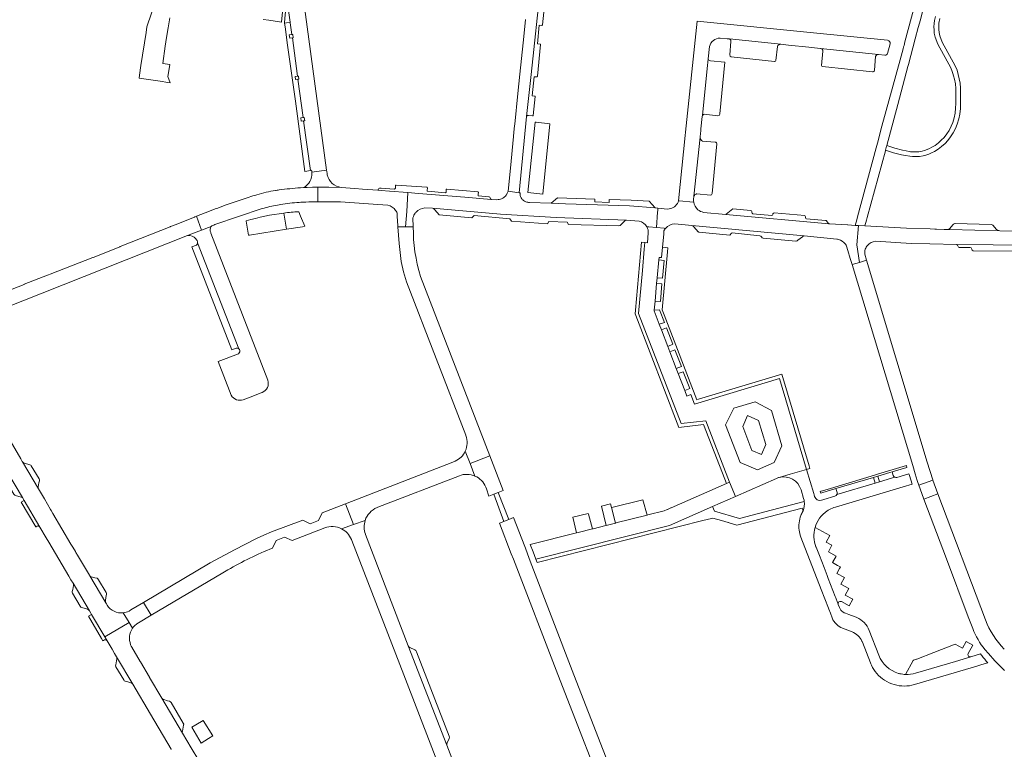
# Model space of a CAD drawing. Header units: metres. Extents: x 166325 to 190320, y 381923 to 404576.
# Tile 981 of 1056: x 182509 to 182836, y 384975 to 385218. Entities that reach past the tile are written whole.
import ezdxf

# ---------------------------------------------------------------- set-up
doc = ezdxf.new("R2010")
doc.units = ezdxf.units.M
for name, color, linetype, lineweight in [('B-WE-VH-VERHARDING_ASFALT-GV', 8, 'Continuous', 18), ('B-WE-VH-VERHARDING_BETONSTRAATSTEEN-GV', 8, 'Continuous', 18), ('B-WE-VH-VERHARDING_STRAATBAKSTEEN-GV', 8, 'Continuous', 18)]:
    doc.layers.add(name, color=color, linetype=linetype, lineweight=lineweight)

msp = doc.modelspace()

# ---------------------------------------------------------------- linework, layer by layer
at = {"layer": 'B-WE-VH-VERHARDING_ASFALT-GV', "flags": 128}
for points in [[(182811.014, 385239.101), (182803.265, 385210.259), (182802.966, 385209.145), (182802.832, 385208.645), (182802.66, 385208.005), (182801.661, 385204.356), (182795.625, 385182.321), (182794.11, 385176.68), (182793.676, 385175.06), (182787.536, 385152.191), (182787.252, 385151.136), (182786.768, 385149.333), (182787.863, 385149.271), (182789.99, 385149.149), (182790.498, 385151.029), (182790.757, 385151.984), (182796.753, 385174.146), (182796.797, 385174.31), (182797.146, 385175.598), (182797.214, 385175.848), (182800.907, 385189.5), (182804.259, 385202.095), (182804.455, 385202.83), (182806.711, 385211.311), (182807.712, 385215.07), (182808.391, 385217.622), (182809.253, 385220.861)], [(182813.423, 385218.763), (182813.079, 385217.406), (182812.96, 385216.445), (182812.907, 385215.324), (182812.936, 385214.289), (182813.008, 385213.198), (182813.271, 385211.835), (182814.229, 385209.552), (182818.521, 385201.696), (182819.004, 385200.475), (182819.19, 385199.815), (182819.406, 385199.045), (182819.717, 385197.907), (182820.014, 385196.318), (182820.164, 385194.76), (182820.19, 385193.062), (182820.158, 385189.801), (182820.116, 385188.264), (182819.903, 385186.587), (182819.604, 385185.028), (182819.129, 385183.457), (182818.671, 385182.251), (182817.924, 385180.875), (182817.209, 385179.709), (182816.283, 385178.546), (182815.342, 385177.595), (182814.376, 385176.759), (182813.295, 385175.912), (182812.233, 385175.264), (182811.434, 385174.837), (182810.665, 385174.52), (182809.761, 385174.165), (182809.012, 385173.996), (182807.893, 385173.795), (182807.037, 385173.771), (182805.861, 385173.759), (182805.109, 385173.799), (182804.677, 385173.843), (182803.651, 385174.057), (182802.455, 385174.321), (182799.912, 385175.003), (182797.214, 385175.848), (182797.146, 385175.598), (182796.797, 385174.31), (182799.468, 385173.474), (182802.121, 385172.762), (182803.458, 385172.495), (182804.875, 385172.319), (182805.797, 385172.207), (182807.075, 385172.173), (182808.052, 385172.213), (182809.345, 385172.432), (182810.208, 385172.634), (182811.25, 385173.035), (182812.136, 385173.405), (182813.035, 385173.883), (182814.267, 385174.657), (182815.381, 385175.519), (182816.616, 385176.568), (182817.49, 385177.496), (182818.45, 385178.698), (182819.306, 385180.074), (182820.054, 385181.545), (182820.637, 385182.925), (182821.143, 385184.675), (182821.479, 385186.332), (182821.701, 385188.136), (182821.75, 385189.73), (182821.782, 385193.097), (182821.747, 385194.871), (182821.596, 385196.535), (182821.332, 385198.002), (182820.942, 385199.472), (182820.584, 385200.859), (182819.986, 385202.335), (182815.665, 385210.243), (182814.82, 385212.258), (182814.59, 385213.389), (182814.534, 385214.355), (182814.522, 385215.468), (182814.575, 385216.541), (182814.864, 385218.095)], [(182639.912, 385148.86), (182637.355, 385148.83), (182634.798, 385148.8), (182635.16, 385143.27), (182635.841, 385137.296), (182636.651, 385133.883), (182637.68, 385130.53), (182657.313, 385079.623)], [(182665.283, 385072.771), (182642.34, 385132.37)], [(182657.313, 385079.623), (182657.354, 385079.517)], [(182660.408, 385066.038), (182658.758, 385070.265), (182657.176, 385074.318)], [(182657.176, 385074.318), (182658.758, 385070.265), (182665.283, 385072.771)], [(182665.043, 385059.392), (182666.613, 385060.003), (182668.093, 385060.581), (182669.73, 385061.218), (182665.283, 385072.771), (182658.758, 385070.265), (182660.408, 385066.038)], [(182653.869, 385071.003), (182653.06, 385070.69), (182617.359, 385056.857), (182620.059, 385049.91), (182623.912, 385051.298)], [(182627.86, 385055.564), (182628.158, 385055.679), (182655.22, 385066.15)], [(182663.973, 385062.38), (182664.179, 385061.804), (182665.043, 385059.392)], [(182830.011, 385018.227), (182814.193, 385060.083), (182809.497, 385058.4)], [(182809.497, 385058.4), (182817.04, 385038.5), (182824.322, 385019.291), (182825.81, 385015.365)], [(182616.104, 385048.484), (182620.059, 385049.91), (182617.359, 385056.857), (182609.65, 385053.87), (182608.46, 385051.29), (182605.69, 385050.2), (182603.17, 385051.33), (182592.753, 385047.495), (182590.25, 385046.437), (182587.791, 385045.281), (182580.455, 385041.545), (182572.38, 385037.17), (182550.211, 385024.027)], [(182707.025, 384948.57), (182712.728, 384949.959), (182693.27, 385000.037), (182678.786, 385037.762), (182677.857, 385040.184), (182677.148, 385042.031), (182676.923, 385042.617), (182673.233, 385052.227), (182671.626, 385051.6), (182670.158, 385051.028), (182670.033, 385050.979), (182668.547, 385050.4), (182672.453, 385040.247), (182673.174, 385038.373), (182687.916, 385000.061), (182706.6, 384952.04)], [(182593.175, 385042.118), (182594.33, 385044.67), (182597.12, 385045.75), (182599.71, 385044.64), (182610.46, 385048.8)], [(182623.912, 385051.298), (182620.059, 385049.91), (182616.104, 385048.484)], [(182624.06, 385046.6), (182624.01, 385046.731)], [(182665.151, 384940.121), (182651.065, 384976.599), (182638.224, 385009.676), (182624.06, 385046.6)], [(182619.33, 385045.013), (182619.489, 385044.602), (182636.741, 385000.05), (182660.62, 384938.22)], [(182550.211, 385024.027), (182552.77, 385019.813), (182576.64, 385033.89), (182578.292, 385034.864)], [(182552.77, 385019.813), (182550.211, 385024.027), (182546.084, 385021.564), (182545.451, 385021.186)], [(182543.546, 385020.612), (182545.464, 385017.371), (182546.597, 385015.455)], [(182548.41, 385017.213), (182548.601, 385017.327), (182552.77, 385019.813)], [(182829.869, 385008.362), (182830.979, 385007.051), (182833.187, 385004.616), (182835.56, 385002.225), (182836.388, 385001.463)]]:
    msp.add_lwpolyline(points, dxfattribs=at)
at = {"layer": 'B-WE-VH-VERHARDING_ASFALT-GV'}
for points in [[(182642.34, 385132.37, -0.080419), (182639.912, 385148.86)], [(182657.354, 385079.517, -0.199266), (182657.176, 385074.318)], [(182657.176, 385074.318, -0.178194), (182653.869, 385071.003)], [(182655.22, 385066.15, -0.1973781), (182660.408, 385066.038)], [(182660.408, 385066.038, -0.1939619), (182663.973, 385062.38)], [(182623.912, 385051.298, -0.2193827), (182627.86, 385055.564)], [(182610.46, 385048.8, -0.2115437), (182616.104, 385048.484)], [(182624.01, 385046.731, -0.1690408), (182623.912, 385051.298)], [(182616.104, 385048.484, -0.17575), (182619.33, 385045.013)], [(182578.292, 385034.864, -0.035629), (182593.175, 385042.118)], [(182545.451, 385021.186, -0.0892065), (182543.546, 385020.612)], [(182546.597, 385015.455, -0.107249), (182548.41, 385017.213)], [(182836.285, 385008.54, -0.104449), (182830.011, 385018.227)], [(182825.81, 385015.365, 0.0798848), (182829.869, 385008.362)]]:
    msp.add_lwpolyline(points, format="xyb", dxfattribs=at)
at = {"layer": 'B-WE-VH-VERHARDING_ASFALT-GV', "flags": 128}
msp.add_lwpolyline([(182807.898, 385062.967), (182812.589, 385064.625), (182812.522, 385064.816), (182810.68, 385070.66), (182790.514, 385137.734), (182788.115, 385137.041), (182785.716, 385136.347), (182805.852, 385069.515), (182806.68, 385066.768), (182807.36, 385064.51), (182807.589, 385063.854), (182807.754, 385063.38)], close=True, dxfattribs=at)
at = {"layer": 'B-WE-VH-VERHARDING_BETONSTRAATSTEEN-GV', "flags": 128}
for points in [[(182677.192, 385217.729), (182677.064, 385216.527), (182676.366, 385209.981), (182675.805, 385204.723), (182675.284, 385199.583), (182674.627, 385193.116), (182673.622, 385182.913), (182673.575, 385182.441), (182673.361, 385180.273), (182673.223, 385178.872), (182672.181, 385168.281), (182671.377, 385160.697), (182675.041, 385160.182), (182677.574, 385185.523), (182679.118, 385199.469), (182682.245, 385229.672)], [(182682.245, 385229.672), (182679.118, 385199.469), (182677.574, 385185.523), (182677.596, 385185.574), (182677.623, 385185.623), (182677.656, 385185.669), (182677.693, 385185.711), (182677.734, 385185.749), (182677.779, 385185.782), (182677.827, 385185.811), (182677.878, 385185.834), (182677.931, 385185.852), (182677.986, 385185.864), (182678.041, 385185.87), (182678.097, 385185.871), (182678.153, 385185.865), (182679.489, 385185.708), (182679.508, 385185.704), (182679.526, 385185.701), (182679.545, 385185.701), (182679.564, 385185.702), (182679.583, 385185.705), (182679.602, 385185.71), (182679.619, 385185.717), (182679.636, 385185.726), (182679.652, 385185.736), (182679.667, 385185.748), (182679.681, 385185.761), (182679.693, 385185.776), (182679.704, 385185.791), (182679.713, 385185.808), (182679.72, 385185.826), (182679.726, 385185.844), (182679.729, 385185.863), (182679.731, 385185.881), (182680.351, 385192.101), (182680.309, 385192.213), (182680.147, 385192.269), (182679.437, 385192.35), (182680.086, 385198.694), (182680.866, 385198.632), (182680.889, 385198.63), (182680.913, 385198.631), (182680.937, 385198.634), (182680.96, 385198.639), (182680.982, 385198.647), (182681.004, 385198.657), (182681.024, 385198.669), (182681.043, 385198.683), (182681.061, 385198.699), (182681.076, 385198.717), (182681.09, 385198.737), (182681.102, 385198.757), (182681.111, 385198.779), (182681.118, 385198.802), (182681.123, 385198.825), (182681.126, 385198.849), (182682.19, 385209.404), (182682.19, 385209.415), (182682.19, 385209.427), (182682.187, 385209.439), (182682.184, 385209.45), (182682.18, 385209.461), (182682.175, 385209.471), (182682.168, 385209.481), (182682.161, 385209.49), (182682.153, 385209.498), (182682.144, 385209.506), (182682.134, 385209.512), (182682.124, 385209.518), (182682.113, 385209.522), (182682.102, 385209.526), (182682.091, 385209.528), (182682.079, 385209.529), (182682.067, 385209.529), (182682.056, 385209.528), (182682.044, 385209.526), (182681.195, 385209.647), (182681.758, 385215.886), (182682.671, 385215.791), (182682.7, 385215.802), (182682.728, 385215.815), (182682.755, 385215.832), (182682.78, 385215.851), (182682.802, 385215.873), (182682.822, 385215.897), (182682.84, 385215.923), (182682.855, 385215.95), (182682.867, 385215.979), (182682.877, 385216.009), (182683.915, 385226.592)], [(182554.59, 385224.8), (182551.41, 385215.25), (182551.125, 385213.401), (182549.428, 385202.41), (182548.943, 385199.268), (182548.79, 385198.28), (182555.826, 385197.187), (182558.384, 385196.788), (182559.084, 385196.682), (182558.384, 385198.816), (182558.969, 385202.717), (182558.979, 385202.787), (182556.638, 385203.138), (182557.495, 385208.875), (182557.926, 385211.759), (182558.434, 385214.922), (182558.972, 385218.27)], [(182590.01, 385217.78), (182591.93, 385217.48), (182596.14, 385216.8), (182596.152, 385216.798), (182596.89, 385224.87)], [(182797.495, 385210.812), (182772.877, 385213.298), (182734.205, 385217.203), (182730.393, 385180.348), (182730.279, 385179.242), (182728.033, 385157.522)], [(182741.884, 385211.58), (182744.225, 385211.337), (182744.934, 385211.263), (182760.878, 385209.606), (182762.007, 385209.489), (182762.047, 385209.485), (182764.557, 385209.224), (182771.388, 385208.515)], [(182762.007, 385209.489), (182760.878, 385209.606), (182744.934, 385211.263)], [(182745.459, 385210.465), (182745.06, 385205.957)], [(182797.467, 385206.425), (182798.352, 385209.643)], [(182737.887, 385204.716), (182738.305, 385208.763)], [(182760.406, 385204.123), (182760.896, 385208.764)], [(182771.388, 385208.515), (182772.369, 385208.413), (182775.109, 385208.129), (182775.187, 385208.12), (182794.431, 385206.123), (182796.539, 385205.904), (182796.73, 385205.884)], [(182794.431, 385206.123), (182775.187, 385208.12)], [(182776.026, 385207.261), (182775.57, 385202.458)], [(182733.058, 385157.953), (182733.17, 385159.036), (182735.199, 385178.688), (182735.204, 385178.733), (182735.318, 385179.84), (182735.33, 385179.957), (182735.405, 385180.684), (182735.469, 385181.301), (182735.48, 385181.402), (182735.903, 385185.497), (182735.949, 385185.941), (182737.653, 385202.449), (182737.887, 385204.716)], [(182737.887, 385204.716), (182737.653, 385202.449), (182735.949, 385185.941), (182735.903, 385185.497)], [(182743.467, 385203.541), (182738.648, 385204.041)], [(182741.776, 385186.249), (182741.785, 385186.342), (182743.467, 385203.541)], [(182745.479, 385205.287), (182759.969, 385203.756)], [(182793.155, 385200.947), (182793.54, 385205.481)], [(182775.928, 385202.07), (182792.476, 385200.322)], [(182736.573, 385186.226), (182741.14, 385185.735)], [(182735.194, 385178.591), (182735.204, 385178.733), (182735.199, 385178.688), (182733.17, 385159.036)], [(182740.395, 385176.956), (182740.25, 385176.968), (182735.959, 385177.331)], [(182739.196, 385159.873), (182739.201, 385159.925), (182740.812, 385176.396)], [(182611.258, 385166.524), (182611.169, 385167.178), (182611.107, 385167.635), (182611.106, 385167.64), (182606.196, 385167.036)], [(182608.232, 385157.177), (182608.159, 385162.017), (182606.455, 385162.027), (182604.607, 385161.933), (182603.428, 385161.873), (182602.427, 385161.812)], [(182603.428, 385161.873), (182604.607, 385161.933), (182606.455, 385162.027), (182608.159, 385162.017), (182611.87, 385161.995), (182615.981, 385161.96)], [(182611.87, 385161.995), (182608.159, 385162.017), (182608.232, 385157.177)], [(182638.13, 385160.197), (182631.994, 385160.676), (182629.222, 385160.893), (182628.144, 385160.977), (182623.064, 385161.384), (182620.513, 385161.591), (182615.981, 385161.96), (182611.87, 385161.995)], [(182628.144, 385160.977), (182629.222, 385160.893), (182631.994, 385160.676), (182638.13, 385160.197), (182641.653, 385159.922), (182657.062, 385158.727), (182665.756, 385157.955)], [(182665.094, 385158.826), (182664.985, 385158.835), (182661.46, 385159.148), (182661.506, 385159.735), (182661.536, 385160.297), (182661.484, 385160.368), (182661.432, 385160.439), (182651, 385161.379), (182650.985, 385161.38), (182650.97, 385161.379), (182650.955, 385161.377), (182650.94, 385161.374), (182650.926, 385161.368), (182650.912, 385161.362), (182650.899, 385161.354), (182650.887, 385161.345), (182650.875, 385161.335), (182650.865, 385161.324), (182650.856, 385161.312), (182650.848, 385161.299), (182650.841, 385161.285), (182650.836, 385161.271), (182650.832, 385161.256), (182650.83, 385161.241), (182650.829, 385161.226), (182650.83, 385161.211), (182650.832, 385161.196), (182650.8, 385160.313), (182650.752, 385160.224), (182650.597, 385160.156), (182644.582, 385160.717), (182644.562, 385160.732), (182644.544, 385160.749), (182644.527, 385160.767), (182644.513, 385160.788), (182644.5, 385160.809), (182644.491, 385160.832), (182644.483, 385160.856), (182644.478, 385160.88), (182644.476, 385160.905), (182644.476, 385160.93), (182644.575, 385161.749), (182644.573, 385161.777), (182644.568, 385161.805), (182644.56, 385161.833), (182644.549, 385161.859), (182644.536, 385161.884), (182644.52, 385161.908), (182644.502, 385161.93), (182644.482, 385161.95), (182644.46, 385161.968), (182644.436, 385161.984), (182634.185, 385162.725), (182634.078, 385162.706), (182634.024, 385162.623), (182633.99, 385161.76), (182633.969, 385161.7), (182633.941, 385161.643), (182633.909, 385161.589), (182633.87, 385161.538), (182633.827, 385161.491), (182633.78, 385161.449), (182633.728, 385161.412), (182633.635, 385161.359), (182632.056, 385161.482), (182629.284, 385161.699), (182628.694, 385161.745)], [(182634.533, 385153.356), (182634.592, 385152.336), (182634.77, 385149.23), (182634.798, 385148.8), (182637.355, 385148.83), (182637.707, 385153.986), (182637.707, 385153.987), (182638.13, 385160.197)], [(182671.377, 385160.697), (182671.287, 385160.427), (182671.149, 385160.064), (182670.976, 385159.716), (182670.931, 385159.644), (182670.769, 385159.387), (182670.531, 385159.08), (182670.263, 385158.799), (182669.945, 385158.551), (182669.604, 385158.339), (182669.242, 385158.163), (182668.864, 385158.025), (182668.473, 385157.929), (182668.074, 385157.873), (182667.672, 385157.86), (182665.756, 385157.955), (182657.062, 385158.727), (182641.653, 385159.922), (182638.13, 385160.197), (182637.707, 385153.987), (182637.707, 385153.986), (182637.355, 385148.83), (182639.912, 385148.86), (182639.789, 385151.842)], [(182675.041, 385160.182), (182671.377, 385160.697)], [(182717.485, 385148.871), (182718.161, 385148.819), (182720.691, 385148.594), (182721.078, 385153.764), (182721.079, 385153.779), (182721.108, 385154.15), (182721.176, 385155.038), (182720.248, 385155.129), (182711.799, 385155.8), (182690.527, 385156.456), (182685.842, 385156.659), (182685.724, 385156.664), (182678.5, 385156.977), (182678.206, 385156.978), (182677.913, 385157.008), (182677.624, 385157.067), (182677.343, 385157.154), (182677.072, 385157.267), (182676.813, 385157.407), (182676.569, 385157.572), (182676.342, 385157.76), (182676.135, 385157.969), (182675.981, 385158.16), (182675.95, 385158.198), (182675.788, 385158.443), (182675.65, 385158.704), (182675.539, 385158.976), (182675.456, 385159.259), (182675.4, 385159.548), (182675.373, 385159.841), (182675.375, 385160.135), (182675.041, 385160.182)], [(182734.128, 385159.785), (182738.642, 385159.343)], [(182615.662, 385157.154), (182615.703, 385157.153)], [(182733.087, 385157.05), (182732.966, 385157.061), (182728.202, 385157.506), (182728.033, 385157.522)], [(182728.033, 385157.522), (182728.202, 385157.506), (182732.966, 385157.061), (182733.087, 385157.05)], [(182570.756, 385153.525), (182567.829, 385152.358), (182569.581, 385147.741), (182572.702, 385148.95)], [(182573.916, 385149.58), (182589.718, 385154.908)], [(182584.361, 385150.786), (182584.379, 385150.674), (182585.126, 385146.039), (182585.482, 385146.096), (182597.823, 385148.059), (182596.881, 385153.393), (182596.878, 385153.413)], [(182596.878, 385153.413), (182596.881, 385153.393), (182597.823, 385148.059)], [(182597.823, 385148.059), (182603.082, 385148.896), (182603.892, 385149.025), (182602.466, 385152.372), (182601.869, 385153.773), (182601.827, 385153.872)], [(182628.155, 385156.29), (182631.397, 385156.05)], [(182643.753, 385155.11), (182646.267, 385155.017), (182668.874, 385153.087), (182687.361, 385151.905), (182710.734, 385151.074), (182714.932, 385150.779)], [(182710.734, 385151.074), (182687.361, 385151.905), (182668.874, 385153.087), (182646.267, 385155.017)], [(182647.036, 385154.481), (182648.459, 385152.837), (182659.383, 385151.835), (182660.101, 385152.626), (182671.991, 385151.534), (182672.543, 385150.712), (182684.466, 385149.817), (182684.954, 385150.605), (182691.045, 385150.44), (182691.519, 385149.599), (182708.154, 385149.231)], [(182724.347, 385154.73), (182721.176, 385155.038), (182721.108, 385154.15), (182721.079, 385153.779), (182721.078, 385153.764), (182720.691, 385148.594), (182723.276, 385148.364), (182723.699, 385148.326)], [(182743.721, 385152.981), (182736.352, 385153.649)], [(182752.084, 385154.249), (182746.059, 385154.811), (182743.831, 385153.067), (182743.721, 385152.981), (182777.999, 385149.871)], [(182752.409, 385153.596), (182752.436, 385153.899)], [(182769.966, 385152.581), (182759.84, 385153.525)], [(182496.094, 385118.75), (182564.919, 385145.926), (182566.342, 385146.488), (182569.581, 385147.741), (182567.829, 385152.358), (182567.36, 385152.171), (182567.181, 385152.1), (182560.739, 385149.531), (182559.213, 385148.922), (182559.126, 385148.887), (182542.556, 385142.271), (182542.432, 385142.222), (182539.929, 385141.223), (182533.492, 385138.708), (182533.478, 385138.702), (182519.233, 385133.138), (182518.665, 385132.915), (182518.411, 385132.815), (182510.584, 385129.74), (182510.56, 385129.731), (182501.063, 385126)], [(182708.931, 385149.603), (182710.225, 385150.807)], [(182782.029, 385149.615), (182778.297, 385149.844), (182777.999, 385149.871), (182743.721, 385152.981)], [(182758.986, 385152.637), (182752.723, 385153.19)], [(182759.369, 385153.159), (182759.35, 385152.955)], [(182770.214, 385151.869), (182770.24, 385152.185)], [(182776.867, 385150.999), (182770.503, 385151.526)], [(182777.999, 385149.871), (182777.901, 385149.992), (182777.1, 385150.98), (182776.867, 385150.999)], [(182572.702, 385148.95), (182569.581, 385147.741), (182566.342, 385146.488), (182564.919, 385145.926)], [(182591.54, 385097.908), (182572.648, 385146.79), (182572.585, 385146.953)], [(182717.99, 385146.895), (182717.695, 385143.52), (182716.859, 385143.604), (182716.67, 385141.46), (182716.036, 385134.287), (182714.78, 385120.07), (182728.9, 385083.45), (182737.09, 385084.39), (182744.97, 385064.02), (182746.916, 385059.273)], [(182723.699, 385148.326), (182723.276, 385148.364), (182720.691, 385148.594), (182718.161, 385148.819), (182717.485, 385148.871)], [(182722.708, 385142.062), (182723.1, 385146.38), (182723.205, 385147.567)], [(182726.863, 385149.805), (182732.474, 385149.32), (182769.816, 385145.803), (182780.605, 385144.746)], [(182769.816, 385145.803), (182732.474, 385149.32)], [(182733.091, 385148.898), (182734.554, 385147.195)], [(182734.813, 385147.095), (182745.045, 385146.127)], [(182745.859, 385146.799), (182755.086, 385145.9)], [(182783.904, 385142.433), (182784.342, 385140.953), (182785.11, 385138.36), (182785.716, 385136.347), (182788.115, 385137.041), (182787.244, 385142.876), (182787.863, 385149.271), (182786.768, 385149.333), (182784.271, 385149.476), (182784.161, 385149.485), (182782.029, 385149.615)], [(182846.998, 385147.249), (182834.797, 385147.54), (182818.175, 385147.936), (182817.257, 385147.963), (182816.281, 385147.992), (182813.774, 385148.066), (182813.162, 385148.084), (182811.688, 385148.127), (182803.809, 385148.36), (182789.99, 385149.149), (182787.863, 385149.271), (182787.244, 385142.876), (182788.115, 385137.041), (182790.514, 385137.734), (182789.92, 385139.71)], [(182581.883, 385108.338), (182568.245, 385143.518)], [(182568.245, 385143.518), (182581.883, 385108.338)], [(182756.201, 385145.056), (182766.964, 385144.1)], [(182767.704, 385144.379), (182769.178, 385145.576)], [(182793.481, 385144.028), (182805.32, 385143.344), (182811.509, 385143.191), (182820.463, 385142.97), (182844.658, 385142.719), (182844.982, 385142.729)], [(182567.846, 385142.782), (182566.333, 385142.185), (182579.575, 385107.95), (182581.007, 385108.484)], [(182770.567, 385068.258), (182761.56, 385098.43), (182733.33, 385089.93), (182732.18, 385093.12), (182730.83, 385092.6), (182730.094, 385094.511), (182727.949, 385100.078), (182727.303, 385101.754), (182725.154, 385107.332), (182724.459, 385109.135), (182722.331, 385114.657), (182721.636, 385116.463), (182719.93, 385120.89), (182719.953, 385121.147), (182720.23, 385124.171), (182720.766, 385130.042), (182720.94, 385131.948), (182721.477, 385137.826), (182721.556, 385138.685), (182722.396, 385138.624), (182722.708, 385142.062)], [(182842.348, 385140.763), (182844.332, 385142.525), (182844.658, 385142.719), (182820.463, 385142.97)], [(182821.462, 385141.985), (182824.891, 385141.927)], [(182825.888, 385140.921), (182842.348, 385140.763)], [(182581.81, 385106.691), (182575.056, 385104.088), (182575.07, 385104.053), (182579.435, 385092.883)], [(182583.363, 385091.41), (182586.582, 385092.636), (182589.633, 385093.801), (182589.657, 385093.81)], [(182538.168, 385023.16), (182537.932, 385023.553), (182537.715, 385023.919), (182532.394, 385032.923), (182532.311, 385033.063), (182528.351, 385039.776), (182527.814, 385040.627), (182527.615, 385040.964), (182526.731, 385042.463), (182526.162, 385043.429), (182520.167, 385053.603), (182519.599, 385054.567), (182519.398, 385054.908), (182519.363, 385054.968), (182517.342, 385058.425), (182515.368, 385061.747), (182515.327, 385061.817), (182510.071, 385070.713), (182509.987, 385070.855), (182509.488, 385071.759), (182509.459, 385071.808), (182501.566, 385085.221)], [(182761.51, 385065.597), (182765.092, 385066.649), (182770.567, 385068.258)], [(182770.567, 385068.258), (182765.092, 385066.649), (182761.51, 385065.597)], [(182773.271, 385059.2), (182773.099, 385059.776), (182773.088, 385059.812), (182772.944, 385060.294), (182770.567, 385068.258)], [(182504.882, 385067.691), (182510.034, 385058.863), (182510.603, 385057.943), (182515.821, 385049.096), (182517.9, 385045.564), (182518.801, 385044.037), (182525.464, 385032.751), (182526.143, 385031.601), (182526.862, 385030.443), (182532.271, 385021.283), (182532.715, 385020.532), (182533.019, 385020.016), (182537.364, 385012.659), (182545.464, 385017.371), (182543.546, 385020.612)], [(182746.916, 385059.273), (182760.569, 385065.273)], [(182780.626, 385059.879), (182793.354, 385063.688), (182792.78, 385065.604), (182780.326, 385061.878)], [(182799.854, 385065.634), (182798.836, 385065.329), (182794.791, 385064.119), (182793.354, 385063.688), (182780.626, 385059.879)], [(182799.38, 385066.222), (182799.008, 385067.467), (182798.259, 385067.243), (182794.217, 385066.034)], [(182794.217, 385066.034), (182794.791, 385064.119), (182798.836, 385065.329), (182799.854, 385065.634)], [(182802.718, 385062.495), (182805.66, 385063.375), (182804.76, 385066.19), (182804.596, 385066.737), (182800.625, 385065.551)], [(182780.16, 385055.743), (182802.718, 385062.495)], [(182780.326, 385061.878), (182780.699, 385060.632)], [(182768.733, 385061.494), (182769.616, 385058.532)], [(182780.028, 385059.387), (182776.28, 385058.265), (182775.978, 385058.175)], [(182515.821, 385049.096), (182510.603, 385057.943), (182509.642, 385057.388), (182514.438, 385049.126)], [(182739.322, 385055.935), (182725, 385049.64), (182680.646, 385038.474), (182681.07, 385037.37), (182736.164, 385051.25), (182738.979, 385051.959), (182739.42, 385052.07), (182742.354, 385051.221), (182744.53, 385050.59), (182744.603, 385050.569), (182744.876, 385050.49), (182747.43, 385049.75), (182769.17, 385055.42), (182769.404, 385054.509)], [(182769.817, 385057.586), (182748.25, 385051.94), (182740.01, 385054.35), (182739.322, 385055.935)], [(182775.978, 385058.175), (182775.499, 385058.031)], [(182769.293, 385054.259), (182769.145, 385053.946), (182768.975, 385053.585)], [(182514.438, 385049.126), (182514.55, 385049.198), (182514.876, 385049.407)], [(182782.168, 385024.323), (182784.78, 385022.915), (182785.967, 385025.115), (182783.392, 385026.504), (182784.579, 385028.704), (182782.004, 385030.093), (182783.191, 385032.293), (182780.616, 385033.682), (182781.474, 385035.274), (182781.802, 385035.882), (182780.897, 385036.37), (182779.227, 385037.271), (182780.414, 385039.471), (182777.839, 385040.86), (182779.026, 385043.06), (182777.123, 385044.086), (182778.31, 385046.287), (182773.416, 385048.926)], [(182768.696, 385045.791), (182775.425, 385028.394), (182777.85, 385022.124), (182777.99, 385021.761), (182778.5, 385020.443), (182779.095, 385018.905)], [(182773.7, 385042.555), (182773.748, 385042.431), (182774.827, 385039.644), (182776.375, 385035.641), (182777.405, 385032.977), (182777.786, 385031.992), (182780.112, 385025.979), (182780.284, 385025.535), (182780.395, 385025.248), (182781.099, 385023.428)], [(182781.099, 385023.428), (182780.395, 385025.248), (182780.284, 385025.535), (182780.112, 385025.979), (182777.786, 385031.992), (182777.405, 385032.977), (182776.375, 385035.641), (182774.827, 385039.644), (182773.748, 385042.431), (182773.7, 385042.555)], [(182781.493, 385022.409), (182781.127, 385023.355), (182781.113, 385023.393), (182781.099, 385023.428)], [(182538.176, 385011.285), (182537.364, 385012.659), (182533.019, 385020.016), (182531.971, 385019.448), (182536.348, 385012.068), (182536.801, 385011.305), (182536.923, 385011.379), (182537.268, 385011.589)], [(182785.555, 385019.674), (182784.642, 385020.019), (182783.499, 385020.45)], [(182787.238, 385019.035), (182787.052, 385019.108), (182785.555, 385019.674)], [(182546.597, 385015.455), (182545.464, 385017.371), (182537.364, 385012.659), (182538.176, 385011.285), (182539.8, 385008.524), (182540.662, 385007.062)], [(182782.571, 385015.456), (182785.696, 385014.275)], [(182794.576, 385006.516), (182791.402, 385014.781)], [(182568.631, 384971.497), (182566.137, 384975.738), (182563.261, 384980.565), (182556.375, 384992.243), (182552.304, 384999.146), (182552.231, 384999.271), (182549.232, 385004.359), (182549.194, 385004.423), (182546.412, 385009.144), (182546.185, 385009.571), (182545.994, 385010.016)], [(182638.224, 385009.676), (182651.065, 384976.599)], [(182789.177, 385010.813), (182791.806, 385003.966)], [(182824.273, 385007.044), (182825.79, 385009.857), (182823.589, 385011.044), (182822.408, 385008.854), (182819.913, 385010.2), (182812.816, 385007.429), (182807.173, 385005.226), (182807.173, 385005.224), (182807.054, 385005.179), (182806.109, 385004.829), (182806.018, 385004.795), (182803.491, 385000.109)], [(182540.662, 385007.062), (182541.287, 385006.002), (182546.71, 384996.849), (182552.553, 384986.946), (182559.433, 384975.279), (182559.479, 384975.202)], [(182640.433, 385008.292), (182640.423, 385008.297), (182638.746, 385009.118)], [(182651.847, 384979.631), (182640.999, 385007.693)], [(182828.397, 385006.934), (182825.146, 385005.969), (182820.035, 385004.453), (182806.756, 385000.513)], [(182806.396, 384996.756), (182827.116, 385002.903), (182828.842, 385003.415), (182830.772, 385003.988)], [(182806.756, 385000.513), (182820.035, 385004.453), (182825.146, 385005.969)], [(182803.491, 385000.109), (182803.458, 385000.11)], [(182651.103, 384977.32), (182651.118, 384977.352), (182651.823, 384978.875)]]:
    msp.add_lwpolyline(points, dxfattribs=at)
for points in [[(182599.024, 385216.79), (182597.93, 385224.85), (182597.904, 385225.041), (182597.271, 385218.11), (182597.136, 385216.639), (182597.126, 385216.532), (182597.234, 385216.547), (182597.789, 385216.622)], [(182601.452, 385198.898), (182599.728, 385211.6), (182598.849, 385211.485), (182598.705, 385212.589), (182599.579, 385212.703), (182599.047, 385216.622), (182599.024, 385216.79), (182597.789, 385216.622), (182597.234, 385216.547), (182597.126, 385216.532), (182597.306, 385215.24), (182598.143, 385209.216), (182600.731, 385190.588), (182603.891, 385167.226), (182605.704, 385167.564), (182603.47, 385184.029), (182602.678, 385183.936), (182602.549, 385185.036), (182603.321, 385185.127), (182601.589, 385197.888), (182600.771, 385197.803), (182600.666, 385198.816)], [(182682.905, 385159.71), (182685.265, 385183.115), (182680.757, 385183.617), (182680.359, 385183.647), (182677.987, 385160.204)], [(182685.724, 385156.664), (182685.842, 385156.659), (182690.527, 385156.456), (182711.799, 385155.8), (182720.248, 385155.129), (182718.289, 385157.36), (182712.245, 385157.73), (182705.034, 385157.969), (182705.014, 385156.954), (182700.211, 385157.105), (182700.204, 385158.07), (182687.801, 385158.492)], [(182834.797, 385147.54), (182834.149, 385147.695), (182833.704, 385147.966), (182832.527, 385149.355), (182832.215, 385149.536), (182831.875, 385149.658), (182819.996, 385149.908), (182819.802, 385149.902), (182819.612, 385149.858), (182819.435, 385149.778), (182819.276, 385149.665), (182818.096, 385148.223), (182817.693, 385148.04), (182817.257, 385147.963), (182818.175, 385147.936)], [(182743.942, 385063.568), (182744.97, 385064.02), (182737.09, 385084.39), (182728.9, 385083.45), (182714.78, 385120.07), (182716.036, 385134.287), (182716.67, 385141.46), (182716.859, 385143.604), (182715.71, 385143.72), (182713.71, 385121.115), (182713.61, 385119.99), (182713.836, 385119.401), (182728.15, 385082.17), (182736.32, 385083.13), (182743.371, 385065.033)], [(182722.65, 385121.24), (182724.37, 385140.57), (182724.463, 385141.873), (182722.708, 385142.062), (182722.396, 385138.624), (182721.556, 385138.685), (182721.477, 385137.826), (182723.23, 385137.658), (182722.7, 385131.791), (182720.94, 385131.948), (182720.766, 385130.042), (182722.529, 385129.891), (182721.997, 385124.008), (182720.23, 385124.171), (182719.953, 385121.147), (182721.75, 385121.272), (182721.751, 385121.272), (182723.352, 385117.087), (182721.636, 385116.463), (182722.331, 385114.657), (182724.026, 385115.325), (182726.128, 385109.832), (182724.459, 385109.135), (182725.154, 385107.332), (182726.819, 385108.027), (182728.975, 385102.394), (182727.303, 385101.754), (182727.949, 385100.078), (182729.617, 385100.716), (182731.747, 385095.148), (182730.094, 385094.511), (182730.83, 385092.6), (182732.18, 385093.12), (182733.33, 385089.93), (182761.56, 385098.43), (182770.567, 385068.258), (182771.718, 385068.596), (182771.584, 385069.046), (182771.465, 385069.444), (182762.38, 385099.9), (182734.703, 385091.569), (182734.14, 385091.4), (182723.264, 385119.644)], [(182721.477, 385137.826), (182720.94, 385131.948), (182722.7, 385131.791), (182723.23, 385137.658)], [(182720.766, 385130.042), (182720.23, 385124.171), (182721.997, 385124.008), (182722.529, 385129.891)], [(182719.953, 385121.147), (182719.93, 385120.89), (182721.636, 385116.463), (182723.352, 385117.087), (182721.751, 385121.272), (182721.75, 385121.272)], [(182722.331, 385114.657), (182724.459, 385109.135), (182726.128, 385109.832), (182724.026, 385115.325)], [(182725.154, 385107.332), (182727.303, 385101.754), (182728.975, 385102.394), (182726.819, 385108.027)], [(182727.949, 385100.078), (182730.094, 385094.511), (182731.747, 385095.148), (182729.617, 385100.716)], [(182746.36, 385088.62), (182743.625, 385083.075), (182748.48, 385070.54), (182754.25, 385068.11), (182759.87, 385070.56), (182762.41, 385076.1), (182758.92, 385087.83), (182753.48, 385090.74)], [(182746.36, 385088.62), (182753.48, 385090.74), (182758.92, 385087.83), (182762.41, 385076.1), (182759.87, 385070.56), (182754.25, 385068.11), (182748.48, 385070.54), (182743.625, 385083.075)], [(182749.451, 385082.529), (182750.927, 385086.133), (182754.574, 385084.451), (182757.017, 385076.495), (182755.57, 385073.209), (182752.4, 385074.487)], [(182510.071, 385070.713), (182515.327, 385061.817), (182515.221, 385062.135), (182515.229, 385062.471), (182515.487, 385063.763), (182515.658, 385064.46), (182515.666, 385064.786), (182515.558, 385065.093), (182512.983, 385069.384), (182512.785, 385069.651), (182512.492, 385069.809), (182511.822, 385070.002), (182510.588, 385070.371), (182510.299, 385070.496)], [(182803.761, 385069.517), (182794.205, 385066.657), (182793.107, 385066.329), (182777.377, 385061.621), (182775.467, 385061.049), (182775.325, 385061.007), (182775.147, 385060.954), (182775.319, 385060.38), (182775.635, 385060.475), (182780.326, 385061.878), (182792.78, 385065.604), (182794.217, 385066.034), (182798.259, 385067.243), (182799.008, 385067.467), (182803.901, 385068.931), (182803.934, 385068.941), (182803.791, 385069.417)], [(182504.679, 385064.328), (182507.204, 385060.021), (182507.452, 385059.731), (182507.737, 385059.593), (182509.635, 385059.045), (182510.034, 385058.863), (182504.882, 385067.691), (182505.04, 385067.311), (182505.045, 385066.921), (182504.597, 385064.973), (182504.565, 385064.633)], [(182794.217, 385066.034), (182792.78, 385065.604), (182793.354, 385063.688), (182794.791, 385064.119)], [(182694.166, 385047.18), (182678.78, 385043.33), (182679.713, 385040.902), (182680.646, 385038.474), (182725, 385049.64), (182739.322, 385055.935), (182746.916, 385059.273), (182744.97, 385064.02), (182743.942, 385063.568), (182725.589, 385055.486), (182725.471, 385055.434), (182724.422, 385054.972), (182724.316, 385054.925), (182723.26, 385054.46), (182717.868, 385053.111), (182717.613, 385053.047), (182707.221, 385050.446), (182707.069, 385050.408), (182703.984, 385049.636), (182703.928, 385049.622), (182699.675, 385048.558), (182699.411, 385048.492), (182694.654, 385047.302)], [(182812.589, 385064.625), (182807.898, 385062.967), (182809.401, 385058.654), (182809.497, 385058.4), (182814.193, 385060.083), (182814.188, 385060.096)], [(182671.626, 385051.6), (182668.093, 385060.581), (182666.613, 385060.003), (182670.033, 385050.979), (182670.158, 385051.028)], [(182707.069, 385050.408), (182705.778, 385055.556), (182705.456, 385056.844), (182702.405, 385056.014), (182703.984, 385049.636)], [(182717.613, 385053.047), (182716.222, 385058.139), (182716.199, 385058.133), (182705.929, 385055.593), (182705.778, 385055.556), (182707.069, 385050.408), (182707.221, 385050.446)], [(182699.411, 385048.492), (182698.112, 385053.386), (182698.053, 385053.608), (182692.885, 385052.344), (182694.166, 385047.18), (182694.654, 385047.302)], [(182532.394, 385032.923), (182537.715, 385023.919), (182537.596, 385024.272), (182537.585, 385024.644), (182537.783, 385025.687), (182537.931, 385026.745), (182537.95, 385027.071), (182537.834, 385027.377), (182535.339, 385031.604), (182535.127, 385031.886), (182534.821, 385032.06), (182534.119, 385032.206), (182532.907, 385032.564), (182532.62, 385032.7)], [(182532.271, 385021.283), (182526.862, 385030.443), (182527.008, 385030.057), (182526.997, 385029.687), (182526.726, 385028.332), (182526.597, 385027.721), (182526.594, 385027.395), (182526.69, 385027.081), (182529.243, 385022.782), (182529.477, 385022.503), (182529.776, 385022.368), (182531.687, 385021.796), (182532.032, 385021.592)], [(182546.71, 384996.849), (182541.287, 385006.002), (182541.404, 385005.639), (182541.392, 385005.258), (182541.038, 385003.288), (182541.009, 385002.953), (182541.122, 385002.636), (182543.671, 384998.328), (182543.874, 384998.039), (182544.204, 384997.914), (182544.748, 384997.752), (182546.106, 384997.352), (182546.451, 384997.152)], [(182559.208, 384991.069), (182558.908, 384991.23), (182558.251, 384991.401), (182556.994, 384991.793), (182556.643, 384991.961), (182556.375, 384992.243), (182563.261, 384980.565), (182563.154, 384980.923), (182563.171, 384981.296), (182563.564, 384983.228), (182563.609, 384983.57), (182563.49, 384983.894), (182559.401, 384990.788)], [(182573.253, 384979.686), (182570.087, 384984.803), (182569.525, 384984.47), (182566.268, 384982.592), (182569.382, 384977.329), (182571.874, 384978.823)]]:
    msp.add_lwpolyline(points, close=True, dxfattribs=at)
at = {"layer": 'B-WE-VH-VERHARDING_BETONSTRAATSTEEN-GV'}
for points in [[(182738.305, 385208.763, -0.3379949), (182741.884, 385211.58)], [(182744.934, 385211.263, -0.0437836), (182745.055, 385211.21)], [(182745.055, 385211.21, -0.296085), (182745.459, 385210.465)], [(182760.896, 385208.764, -0.3432933), (182762.007, 385209.489)], [(182798.352, 385209.643, 0.4287535), (182797.495, 385210.812)], [(182745.06, 385205.957, 0.3554861), (182745.479, 385205.287)], [(182775.187, 385208.12, -0.3398794), (182776.026, 385207.261)], [(182793.54, 385205.481, -0.3134552), (182794.431, 385206.123)], [(182796.73, 385205.884, 0.3174058), (182797.467, 385206.425)], [(182738.648, 385204.041, -0.3370896), (182737.887, 385204.716)], [(182759.969, 385203.756, 0.0483745), (182760.031, 385203.757)], [(182760.031, 385203.757, 0.3591249), (182760.406, 385204.123)], [(182775.57, 385202.458, 0.3214023), (182775.928, 385202.07)], [(182792.476, 385200.322, 0.3897283), (182793.145, 385200.83)], [(182793.145, 385200.83, 0.0516362), (182793.155, 385200.947)], [(182735.903, 385185.497, -0.2846255), (182736.573, 385186.226)], [(182741.14, 385185.735, 0.3741212), (182741.776, 385186.249)], [(182735.959, 385177.331, -0.2874719), (182735.194, 385178.591)], [(182740.812, 385176.396, 0.3702757), (182740.395, 385176.956)], [(182606.216, 385166.807, -0.2970894), (182603.428, 385161.873)], [(182606.196, 385167.036, -0.0090461), (182606.216, 385166.807)], [(182611.329, 385166.102, -0.0215154), (182611.258, 385166.524)], [(182615.981, 385161.96, -0.3297691), (182611.329, 385166.102)], [(182594.085, 385160.917, 0.0351984), (182587.952, 385159.509)], [(182595.307, 385161.092, 0.0040094), (182594.085, 385160.917)], [(182602.427, 385161.812, 0.0174081), (182595.307, 385161.092)], [(182628.36, 385161.384, -0.0921792), (182628.144, 385160.977)], [(182628.694, 385161.745, 0.3293928), (182628.36, 385161.384)], [(182733.914, 385159.74, -0.0511074), (182734.128, 385159.785)], [(182738.642, 385159.343, 0.3471251), (182739.196, 385159.873)], [(182582.688, 385157.802, 0.0047848), (182577.439, 385155.991)], [(182587.952, 385159.509, 0.0047433), (182582.688, 385157.802)], [(182595.823, 385156.271, -0.0235451), (182601.981, 385156.954)], [(182601.981, 385156.954, -0.0036778), (182603.11, 385157.016)], [(182603.11, 385157.016, -0.0039426), (182604.18, 385157.056)], [(182604.18, 385157.056, -0.0057006), (182608.232, 385157.177)], [(182608.232, 385157.177, -0.0106308), (182615.662, 385157.154)], [(182615.703, 385157.153, -0.0018604), (182628.155, 385156.29)], [(182665.485, 385158.436, 0.3008977), (182665.094, 385158.826)], [(182665.756, 385157.955, -0.3430686), (182665.485, 385158.436)], [(182728.033, 385157.522, -0.2583984), (182725.399, 385154.88)], [(182733.087, 385157.05, -0.0564558), (182733.058, 385157.953)], [(182734.484, 385154.534, -0.1834849), (182733.087, 385157.05)], [(182733.17, 385159.036, -0.2337314), (182733.914, 385159.74)], [(182577.439, 385155.991, 0.005997), (182570.756, 385153.525)], [(182596.878, 385153.413, 0.0411587), (182584.361, 385150.786)], [(182589.718, 385154.908, -0.0271096), (182594.77, 385156.095)], [(182594.77, 385156.095, -0.0038498), (182595.823, 385156.271)], [(182601.827, 385153.872, 0.0159567), (182596.878, 385153.413)], [(182631.397, 385156.05, -0.1862853), (182634.022, 385154.308)], [(182634.022, 385154.308, -0.0188141), (182634.2, 385154.036)], [(182634.2, 385154.036, -0.0437412), (182634.533, 385153.356)], [(182639.789, 385151.842, -0.1024659), (182640.571, 385153.432)], [(182640.571, 385153.432, -0.0210474), (182640.811, 385153.715)], [(182640.811, 385153.715, -0.1931403), (182643.753, 385155.11)], [(182646.267, 385155.017, -0.1811707), (182647.036, 385154.481)], [(182725.399, 385154.88, -0.0646792), (182724.347, 385154.73)], [(182736.352, 385153.649, -0.1298525), (182734.484, 385154.534)], [(182752.436, 385153.899, 0.3416166), (182752.084, 385154.249)], [(182752.723, 385153.19, -0.3124876), (182752.409, 385153.596)], [(182759.84, 385153.525, 0.3240614), (182759.369, 385153.159)], [(182710.225, 385150.807, -0.201526), (182710.734, 385151.074)], [(182714.932, 385150.779, -0.2115356), (182717.485, 385148.871)], [(182759.35, 385152.955, -0.3550073), (182758.986, 385152.637)], [(182770.24, 385152.185, 0.2630321), (182769.966, 385152.581)], [(182770.503, 385151.526, -0.3219369), (182770.214, 385151.869)], [(182572.585, 385146.953, -0.1967945), (182572.702, 385148.95)], [(182572.702, 385148.95, -0.066061), (182573.916, 385149.58)], [(182708.154, 385149.231, 0.2519299), (182708.931, 385149.603)], [(182717.485, 385148.871, -0.0149144), (182717.586, 385148.68)], [(182717.586, 385148.68, -0.1178245), (182717.99, 385146.895)], [(182723.205, 385147.567, -0.0348641), (182723.499, 385148.062)], [(182723.499, 385148.062, -0.0217328), (182723.699, 385148.326)], [(182723.699, 385148.326, -0.2266806), (182726.863, 385149.805)], [(182732.474, 385149.32, -0.2523711), (182733.091, 385148.898)], [(182734.554, 385147.195, 0.1337087), (182734.813, 385147.095)], [(182745.468, 385146.523, -0.1980285), (182745.859, 385146.799)], [(182564.919, 385145.926, -0.2694391), (182567.679, 385144.881)], [(182567.679, 385144.881, -0.0637252), (182568.071, 385144.251)], [(182568.245, 385143.518, -0.194565), (182567.846, 385142.782)], [(182568.071, 385144.251, -0.1748136), (182568.245, 385143.518)], [(182745.045, 385146.127, 0.2745551), (182745.468, 385146.523)], [(182755.086, 385145.9, -0.2293443), (182755.566, 385145.528)], [(182755.566, 385145.528, 0.324318), (182756.201, 385145.056)], [(182766.964, 385144.1, 0.0661653), (182767.175, 385144.094)], [(182767.175, 385144.094, 0.1970401), (182767.704, 385144.379)], [(182769.178, 385145.576, -0.1470253), (182769.816, 385145.803)], [(182780.605, 385144.746, -0.0337195), (182781.171, 385144.641)], [(182781.171, 385144.641, -0.1671987), (182783.471, 385143.124)], [(182790.791, 385142.659, -0.2041907), (182793.481, 385144.028)], [(182783.471, 385143.124, -0.047441), (182783.904, 385142.433)], [(182789.92, 385139.71, -0.0599058), (182789.918, 385140.645)], [(182789.918, 385140.645, -0.0992767), (182790.394, 385142.088)], [(182790.394, 385142.088, -0.0458309), (182790.791, 385142.659)], [(182820.463, 385142.97, -0.3166749), (182820.883, 385142.492)], [(182820.883, 385142.492, 0.4330822), (182821.462, 385141.985)], [(182824.891, 385141.927, -0.3886538), (182825.488, 385141.465)], [(182825.488, 385141.465, 0.4093944), (182825.888, 385140.921)], [(182581.007, 385108.484, -0.2373196), (182581.883, 385108.338)], [(182582.125, 385108.084, -0.4272056), (182581.81, 385106.691)], [(182581.883, 385108.338, -0.0927855), (182582.125, 385108.084)], [(182589.657, 385093.81, 0.4057951), (182591.54, 385097.908)], [(182579.435, 385092.883, 0.3730157), (182583.363, 385091.41)], [(182760.569, 385065.273, -0.0225815), (182761.076, 385065.469)], [(182761.076, 385065.469, -0.0182085), (182761.51, 385065.597)], [(182761.51, 385065.597, -0.4020404), (182768.733, 385061.494)], [(182799.854, 385065.634, -0.1960244), (182799.38, 385066.222)], [(182800.625, 385065.551, -0.1827484), (182799.854, 385065.634)], [(182769.616, 385058.532, -0.0411647), (182769.817, 385057.586)], [(182775.499, 385058.031, -0.4071923), (182773.271, 385059.2)], [(182780.626, 385059.879, -0.1924112), (182780.028, 385059.387)], [(182780.699, 385060.632, -0.1953148), (182780.626, 385059.879)], [(182769.404, 385054.509, 0.1314606), (182769.817, 385057.586)], [(182769.817, 385057.586, -0.1314606), (182769.404, 385054.509)], [(182778.177, 385054.908, -0.0539486), (182780.16, 385055.743)], [(182768.691, 385052.92, 0.0636091), (182768.094, 385050.487)], [(182768.975, 385053.585, 0.0179773), (182768.691, 385052.92)], [(182769.404, 385054.509, -0.0129911), (182769.293, 385054.259)], [(182773.416, 385048.926, -0.1754132), (182777.411, 385054.437)], [(182777.411, 385054.437, -0.0219293), (182778.177, 385054.908)], [(182514.876, 385049.407, -0.3394812), (182515.821, 385049.096)], [(182768.094, 385050.487, 0.1211957), (182768.696, 385045.791)], [(182773.416, 385048.926, 0.1635574), (182773.7, 385042.555)], [(182773.7, 385042.555, -0.1635574), (182773.416, 385048.926)], [(182543.546, 385020.612, -0.2863788), (182538.168, 385023.16)], [(182781.099, 385023.428, -0.2042673), (182781.152, 385024.02)], [(182781.152, 385024.02, -0.4132588), (182782.168, 385024.323)], [(182782.006, 385021.535, -0.0725928), (182781.493, 385022.409)], [(182783.499, 385020.45, -0.1336674), (182782.006, 385021.535)], [(182779.095, 385018.905, 0.103497), (182780.486, 385016.789)], [(182780.486, 385016.789, 0.1041346), (182782.571, 385015.456)], [(182791.402, 385014.781, 0.2070399), (182787.238, 385019.035)], [(182545.994, 385010.016, -0.2432498), (182546.597, 385015.455)], [(182785.696, 385014.275, -0.194138), (182788.996, 385011.234)], [(182537.268, 385011.589, -0.3216648), (182538.176, 385011.285)], [(182638.746, 385009.118, -0.1611173), (182638.224, 385009.676)], [(182788.996, 385011.234, -0.018343), (182789.177, 385010.813)], [(182640.999, 385007.693, 0.1794255), (182640.433, 385008.292)], [(182801.135, 385000.493, -0.2347787), (182794.576, 385006.516)], [(182825.146, 385005.969, -0.6663985), (182824.273, 385007.044)], [(182828.803, 385006.387, -0.0032324), (182828.397, 385006.934)], [(182830.772, 385003.988, -0.0171248), (182828.803, 385006.387)], [(182791.806, 385003.966, 0.0171283), (182792.113, 385003.238)], [(182792.113, 385003.238, 0.1421174), (182796.492, 384998.191)], [(182801.588, 385000.374, -0.0108675), (182801.135, 385000.493)], [(182803.458, 385000.11, -0.0470275), (182801.588, 385000.374)], [(182803.491, 385000.109, 0.083048), (182806.756, 385000.513)], [(182806.756, 385000.513, -0.083048), (182803.491, 385000.109)], [(182796.492, 384998.191, 0.0741698), (182799.7, 384996.733)], [(182799.7, 384996.733, 0.1423397), (182806.396, 384996.756)], [(182651.065, 384976.599, -0.1830822), (182651.103, 384977.32)], [(182651.823, 384978.875, 0.2010238), (182651.847, 384979.631)]]:
    msp.add_lwpolyline(points, format="xyb", dxfattribs=at)
at = {"layer": 'B-WE-VH-VERHARDING_STRAATBAKSTEEN-GV', "flags": 128}
for points in [[(182606.196, 385167.036), (182611.106, 385167.64), (182603.319, 385225.23)], [(182597.93, 385224.85), (182599.024, 385216.79), (182599.047, 385216.622), (182599.579, 385212.703), (182599.894, 385212.744), (182600.038, 385211.641), (182599.728, 385211.6)], [(182599.728, 385211.6), (182601.452, 385198.898), (182601.759, 385198.929), (182601.864, 385197.917), (182601.589, 385197.888), (182603.321, 385185.127), (182603.696, 385185.171), (182603.825, 385184.071), (182603.47, 385184.029), (182605.704, 385167.564), (182606.095, 385167.637)]]:
    msp.add_lwpolyline(points, dxfattribs=at)
at = {"layer": 'B-WE-VH-VERHARDING_STRAATBAKSTEEN-GV'}
msp.add_lwpolyline([(182606.095, 385167.637, -0.0283251), (182606.196, 385167.036)], format="xyb", dxfattribs=at)

doc.saveas('drawing.dxf')
